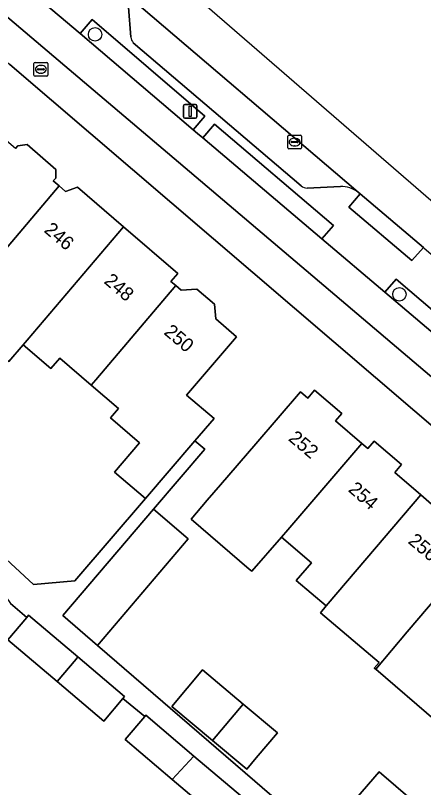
# Model space of a CAD drawing. Extents: x 162344 to 162869, y 381217 to 381818.
# Drawn here: x 162609 to 162638.7, y 381674.4 to 381730.6 of the extents above; entities that cross this region are included whole.
import ezdxf

# ---------------------------------------------------------------- set-up
doc = ezdxf.new("R2010")
doc.units = 0
for name, color, linetype in [('IMGEO_Berm_groen', 7, 'Continuous'), ('IMGEO_Berm_open', 7, 'Continuous'), ('IMGEO_Boom', 7, 'Continuous'), ('IMGEO_Brandkraan', 7, 'Continuous'), ('IMGEO_Erf', 7, 'Continuous'), ('IMGEO_Fietspad_gesloten', 7, 'Continuous'), ('IMGEO_Kolk', 7, 'Continuous'), ('IMGEO_Lichtmast', 7, 'Continuous'), ('IMGEO_Pand', 7, 'Continuous'), ('IMGEO_Pand_nummerreeks', 7, 'Continuous'), ('IMGEO_Parkeervlak_open', 7, 'Continuous'), ('IMGEO_Rijbaan_lokaal_gesloten', 7, 'Continuous'), ('IMGEO_Voetpad_open', 7, 'Continuous')]:
    doc.layers.add(name, color=color, linetype=linetype)

msp = doc.modelspace()

# ---------------------------------------------------------------- linework, layer by layer
at = {"layer": 'IMGEO_Berm_groen'}
for points in [[(162614.607, 381730.27), (162613.737, 381729.258), (162621.975, 381722.265), (162622.82, 381723.248)], [(162623.51, 381722.666), (162622.663, 381721.681), (162631.332, 381714.328), (162632.171, 381715.293)], [(162636.73, 381711.388), (162635.905, 381710.449), (162644.368, 381703.272), (162645.168, 381704.205)]]:
    msp.add_lwpolyline(points, close=True, dxfattribs=at)
at = {"layer": 'IMGEO_Berm_open'}
for points in [[(162609.157, 381733.146), (162613.737, 381729.258), (162614.607, 381730.27), (162622.82, 381723.248), (162621.975, 381722.265), (162622.286, 381722.001), (162622.663, 381721.681), (162623.51, 381722.666), (162632.171, 381715.293), (162631.332, 381714.328), (162635.905, 381710.449), (162636.73, 381711.388), (162645.168, 381704.205)], [(162617.437, 381729.005), (162617.265, 381731.187)], [(162629.825, 381718.178), (162617.607, 381728.582)], [(162632.674, 381718.132), (162630.261, 381718.017)], [(162638.773, 381713.654), (162638.71, 381713.707), (162637.881, 381712.76), (162633.292, 381716.639), (162634.104, 381717.607), (162633.971, 381717.715)]]:
    msp.add_lwpolyline(points, dxfattribs=at)
for centre, radius, start, end in [((162618.174, 381729.056), 0.739, 183.9302, 219.8594), ((162630.32, 381718.846), 0.832, 233.5034, 265.9617), ((162632.713, 381716.029), 2.104, 53.2825, 91.0712)]:
    msp.add_arc(centre, radius, start, end, dxfattribs=at)
at = {"layer": 'IMGEO_Boom'}
for centre in [(162614.828, 381729.198), (162636.968, 381710.298)]:
    msp.add_circle(centre, 0.489, dxfattribs=at)
at = {"layer": 'IMGEO_Brandkraan'}
for p, q in [((162610.46, 381727.159), (162611.312, 381727.159)), ((162610.385, 381726.233), (162610.385, 381727.085)), ((162610.644, 381726.653), (162610.644, 381726.665)), ((162611.082, 381726.616), (162610.684, 381726.616)), ((162610.687, 381726.702), (162611.085, 381726.702)), ((162610.873, 381726.939), (162610.898, 381726.939)), ((162611.128, 381726.665), (162611.128, 381726.653)), ((162611.386, 381727.085), (162611.386, 381726.233)), ((162611.312, 381726.159), (162610.46, 381726.159)), ((162610.896, 381726.379), (162610.871, 381726.379))]:
    msp.add_line(p, q, dxfattribs=at)
for points in [[(162610.46, 381727.159), (162611.312, 381727.159)], [(162610.385, 381726.233), (162610.385, 381727.085)], [(162611.386, 381727.085), (162611.386, 381726.233)], [(162611.312, 381726.159), (162610.46, 381726.159)]]:
    msp.add_lwpolyline(points, dxfattribs=at)
for centre, radius, start, end in [((162610.462, 381727.083), 0.0765, 91.552, 178.448), ((162610.462, 381727.083), 0.0765, 91.552, 178.448), ((162611.31, 381727.083), 0.0765, 1.552, 88.448), ((162611.31, 381727.083), 0.0765, 1.552, 88.448), ((162610.684, 381726.662), 0.0403, 85.8775, 175.7526), ((162610.681, 381726.652), 0.0366, 178.938, 274.7102), ((162611.085, 381726.659), 0.043, 264.8664, 352.4533), ((162611.089, 381726.664), 0.0386, 1.7309, 96.639), ((162610.462, 381726.235), 0.0765, 181.552, 268.448), ((162610.462, 381726.235), 0.0765, 181.552, 268.448), ((162611.31, 381726.235), 0.0765, 271.552, 358.448), ((162611.31, 381726.235), 0.0765, 271.552, 358.448)]:
    msp.add_arc(centre, radius, start, end, dxfattribs=at)
for centre, major_axis, ratio, start_param, end_param in [((162610.872, 381726.659), (-0.387, 0.002), 0.722429, 4.712389, 7.853982), ((162610.897, 381726.659), (-0.39, 0.002), 0.717154, 1.570796, 4.712389)]:
    msp.add_ellipse(centre, major_axis=major_axis, ratio=ratio, start_param=start_param, end_param=end_param, dxfattribs=at)
at = {"layer": 'IMGEO_Erf'}
for points in [[(162641.109, 381699.217), (162608.637, 381727.011)], [(162609.034, 381720.895), (162609.2, 381721.088), (162609.877, 381721.185), (162611.972, 381719.385), (162611.982, 381718.751), (162611.792, 381718.542), (162612.215, 381718.179), (162612.685, 381717.776), (162613.55, 381718.079), (162616.899, 381715.203), (162620.841, 381711.817), (162620.346, 381711.24), (162620.704, 381710.932), (162621.102, 381710.591), (162622.237, 381710.677), (162623.525, 381709.57), (162623.606, 381708.507), (162625.124, 381707.204), (162621.487, 381702.969), (162623.48, 381701.258), (162622.094, 381699.644), (162622.802, 381699.039), (162619.076, 381694.672), (162621.612, 381692.508), (162615.01, 381684.77), (162635.091, 381667.467)], [(162606.042, 381693.176), (162610.347, 381689.206), (162613.351, 381689.464), (162618.488, 381695.445), (162616.239, 381697.376), (162618.06, 381699.496), (162615.945, 381701.312), (162616.533, 381701.996), (162614.55, 381703.699), (162612.267, 381705.659), (162611.614, 381704.899), (162609.6, 381706.628), (162608.546, 381705.405)], [(162639.638, 381679.26), (162635.242, 381683.035), (162635.143, 381683.12), (162635.499, 381683.534), (162631.223, 381687.145), (162631.64, 381687.639), (162629.461, 381689.478), (162630.569, 381690.769), (162628.388, 381692.642), (162626.221, 381690.172), (162626.142, 381690.239), (162626.044, 381690.323), (162621.817, 381693.955), (162622.99, 381695.321), (162623.957, 381696.447), (162626.515, 381699.426), (162629.772, 381703.219), (162630.308, 381702.759), (162630.794, 381703.325), (162632.77, 381701.628), (162632.316, 381701.099), (162634.23, 381699.456), (162634.666, 381699.082), (162635.133, 381699.626), (162637.122, 381697.919), (162636.627, 381697.343), (162638.527, 381695.711), (162640.283, 381694.203)], [(162624.051, 381671.956), (162620.432, 381675.025), (162617.019, 381677.918), (162618.448, 381679.6), (162616.85, 381680.909), (162615.466, 381679.269), (162612.069, 381682.135), (162608.475, 381685.167), (162609.862, 381686.81), (162608.666, 381687.82)]]:
    msp.add_lwpolyline(points, dxfattribs=at)
for points in [[(162625.612, 381680.5), (162628.093, 381678.423), (162626.558, 381676.59), (162625.87, 381675.769), (162623.378, 381677.855), (162620.414, 381680.336), (162622.637, 381682.991)], [(162637.043, 381672.476), (162638.402, 381671.303), (162639.79, 381670.105), (162637.974, 381668.001), (162636.665, 381666.484), (162633.916, 381668.861), (162631.497, 381670.953), (162635.505, 381675.587), (162637.924, 381673.494)]]:
    msp.add_lwpolyline(points, close=True, dxfattribs=at)
at = {"layer": 'IMGEO_Fietspad_gesloten'}
for points in [[(162530.162, 381796.875), (162530.974, 381796.217), (162578.489, 381755.878), (162611.83, 381727.598), (162620.898, 381719.907), (162656.302, 381689.888), (162668.485, 381679.538), (162672.31, 381676.305)], [(162673.276, 381678.784), (162670.225, 381681.365), (162659.5, 381690.448), (162657.893, 381691.81), (162653.3, 381695.702), (162645.044, 381702.698), (162644.368, 381703.272), (162635.905, 381710.449), (162631.332, 381714.328), (162622.663, 381721.681), (162622.286, 381722.001), (162621.975, 381722.265), (162613.737, 381729.258), (162609.157, 381733.146)]]:
    msp.add_lwpolyline(points, dxfattribs=at)
at = {"layer": 'IMGEO_Kolk'}
for p, q in [((162628.844, 381720.942), (162628.844, 381721.794)), ((162628.919, 381721.868), (162629.771, 381721.868)), ((162629.332, 381721.648), (162629.357, 381721.648)), ((162629.845, 381721.794), (162629.845, 381720.942)), ((162629.103, 381721.362), (162629.103, 381721.374)), ((162629.541, 381721.325), (162629.143, 381721.325)), ((162629.146, 381721.411), (162629.544, 381721.411)), ((162629.355, 381721.088), (162629.33, 381721.088)), ((162629.587, 381721.374), (162629.587, 381721.362)), ((162629.771, 381720.868), (162628.919, 381720.868))]:
    msp.add_line(p, q, dxfattribs=at)
for points in [[(162628.844, 381720.942), (162628.844, 381721.794)], [(162628.919, 381721.868), (162629.771, 381721.868)], [(162629.845, 381721.794), (162629.845, 381720.942)], [(162629.771, 381720.868), (162628.919, 381720.868)]]:
    msp.add_lwpolyline(points, dxfattribs=at)
for centre, radius, start, end in [((162628.921, 381721.792), 0.0765, 91.552, 178.448), ((162628.921, 381721.792), 0.0765, 91.552, 178.448), ((162629.769, 381721.792), 0.0765, 1.552, 88.448), ((162629.769, 381721.792), 0.0765, 1.552, 88.448), ((162628.921, 381720.944), 0.0765, 181.552, 268.448), ((162628.921, 381720.944), 0.0765, 181.552, 268.448), ((162629.143, 381721.371), 0.0403, 85.8775, 175.7526), ((162629.14, 381721.361), 0.0366, 178.938, 274.7102), ((162629.544, 381721.368), 0.043, 264.8664, 352.4533), ((162629.548, 381721.373), 0.0386, 1.7309, 96.639), ((162629.769, 381720.944), 0.0765, 271.552, 358.448), ((162629.769, 381720.944), 0.0765, 271.552, 358.448)]:
    msp.add_arc(centre, radius, start, end, dxfattribs=at)
for centre, major_axis, ratio, start_param, end_param in [((162629.331, 381721.368), (-0.387, 0.002), 0.722429, 4.712389, 7.853982), ((162629.356, 381721.368), (-0.39, 0.002), 0.717154, 1.570796, 4.712389)]:
    msp.add_ellipse(centre, major_axis=major_axis, ratio=ratio, start_param=start_param, end_param=end_param, dxfattribs=at)
at = {"layer": 'IMGEO_Lichtmast'}
for p, q in [((162621.253, 381723.197), (162621.253, 381723.997)), ((162621.253, 381723.997), (162621.253, 381723.197)), ((162621.353, 381724.097), (162622.143, 381724.097)), ((162622.143, 381724.097), (162621.353, 381724.097)), ((162622.243, 381723.997), (162622.243, 381723.197)), ((162622.243, 381723.197), (162622.243, 381723.997)), ((162622.143, 381723.097), (162621.353, 381723.097)), ((162621.353, 381723.097), (162622.143, 381723.097))]:
    msp.add_line(p, q, dxfattribs=at)
msp.add_lwpolyline([(162621.673, 381723.972), (162621.823, 381723.972), (162621.823, 381723.222), (162621.673, 381723.222), (162621.673, 381723.972)], dxfattribs=at)
for centre, start, end in [((162621.353, 381723.997), 90, 180), ((162621.353, 381723.997), 90, 180), ((162622.143, 381723.997), 0, 90), ((162622.143, 381723.997), 360, 90), ((162621.353, 381723.197), 180, 270), ((162621.353, 381723.197), 180, 270), ((162622.143, 381723.197), 270, 0), ((162622.143, 381723.197), 270, 0)]:
    msp.add_arc(centre, 0.1, start, end, dxfattribs=at)
at = {"layer": 'IMGEO_Pand'}
for points in [[(162612.215, 381718.179), (162611.792, 381718.542), (162611.982, 381718.751), (162611.972, 381719.385), (162609.877, 381721.185), (162609.2, 381721.088), (162609.034, 381720.895), (162607.691, 381722.048), (162604.056, 381717.815), (162602.161, 381719.444), (162598.905, 381715.65), (162596.011, 381712.277), (162593.913, 381709.832), (162596.711, 381707.431), (162599.855, 381711.095), (162603.222, 381708.206), (162603.386, 381708.066), (162603.481, 381707.984), (162604.373, 381708.988), (162605.387, 381710.182), (162606.369, 381711.314)], [(162616.899, 381715.203), (162613.55, 381718.079), (162612.685, 381717.776), (162612.215, 381718.179), (162606.369, 381711.314), (162605.387, 381710.182), (162604.373, 381708.988), (162608.546, 381705.405), (162609.6, 381706.628), (162609.877, 381706.957)], [(162614.55, 381703.699), (162614.876, 381704.088), (162620.704, 381710.932), (162620.346, 381711.24), (162620.841, 381711.817), (162616.899, 381715.203), (162609.877, 381706.957), (162609.6, 381706.628), (162611.614, 381704.899), (162612.267, 381705.659)], [(162625.124, 381707.204), (162623.606, 381708.507), (162623.525, 381709.57), (162622.237, 381710.677), (162621.102, 381710.591), (162620.704, 381710.932), (162614.876, 381704.088), (162614.55, 381703.699), (162616.533, 381701.996), (162615.945, 381701.312), (162618.06, 381699.496), (162616.239, 381697.376), (162618.488, 381695.445), (162620.223, 381697.465), (162622.094, 381699.644), (162623.48, 381701.258), (162621.487, 381702.969)], [(162634.23, 381699.456), (162632.316, 381701.099), (162632.77, 381701.628), (162630.794, 381703.325), (162630.308, 381702.759), (162629.772, 381703.219), (162626.515, 381699.426), (162623.957, 381696.447), (162622.99, 381695.321), (162621.817, 381693.955), (162626.044, 381690.323), (162626.142, 381690.239), (162626.221, 381690.172), (162628.388, 381692.642), (162628.859, 381693.179)], [(162631.64, 381687.639), (162633.19, 381689.474), (162638.527, 381695.711), (162636.627, 381697.343), (162637.122, 381697.919), (162635.133, 381699.626), (162634.666, 381699.082), (162634.23, 381699.456), (162628.859, 381693.179), (162628.388, 381692.642), (162630.569, 381690.769), (162629.461, 381689.478)], [(162631.64, 381687.639), (162631.223, 381687.145), (162635.499, 381683.534), (162635.143, 381683.12), (162635.242, 381683.035), (162637.52, 381685.768), (162642.883, 381692.035), (162642.387, 381692.461), (162642.864, 381693.017), (162640.792, 381694.796), (162640.283, 381694.203), (162638.527, 381695.711), (162633.19, 381689.474)], [(162612.474, 381686.934), (162615.01, 381684.77), (162621.612, 381692.508), (162619.076, 381694.672)], [(162635.242, 381683.035), (162639.638, 381679.26), (162644.064, 381684.413), (162647.321, 381688.206), (162646.695, 381688.744), (162647.202, 381689.334), (162645.215, 381691.041), (162644.716, 381690.461), (162642.883, 381692.035), (162637.52, 381685.768)], [(162609.862, 381686.81), (162608.475, 381685.167), (162612.069, 381682.135), (162613.453, 381683.778), (162613.581, 381683.93), (162609.989, 381686.961)], [(162613.453, 381683.778), (162612.069, 381682.135), (162615.466, 381679.269), (162616.85, 381680.909), (162616.98, 381681.063), (162613.581, 381683.93)], [(162623.378, 381677.855), (162625.612, 381680.5), (162622.637, 381682.991), (162620.414, 381680.336)], [(162628.093, 381678.423), (162625.612, 381680.5), (162623.378, 381677.855), (162625.87, 381675.769), (162626.558, 381676.59)], [(162618.448, 381679.6), (162617.019, 381677.918), (162620.432, 381675.025), (162622.019, 381676.725), (162618.524, 381679.689)], [(162622.019, 381676.725), (162620.432, 381675.025), (162624.051, 381671.956), (162625.482, 381673.644), (162625.554, 381673.728)], [(162637.043, 381672.476), (162637.924, 381673.494), (162635.505, 381675.587), (162631.497, 381670.953), (162633.916, 381668.861)]]:
    msp.add_lwpolyline(points, close=True, dxfattribs=at)
at = {"layer": 'IMGEO_Parkeervlak_open'}
for points in [[(162633.971, 381717.715), (162616.668, 381732.498)], [(162617.265, 381731.187), (162617.437, 381729.005)], [(162617.607, 381728.582), (162629.825, 381718.178)], [(162630.261, 381718.017), (162632.674, 381718.132)]]:
    msp.add_lwpolyline(points, dxfattribs=at)
for centre, radius, start, end in [((162618.174, 381729.056), 0.739, 183.9302, 219.8594), ((162630.32, 381718.846), 0.832, 233.5034, 265.9617), ((162632.713, 381716.029), 2.104, 53.2825, 91.0712)]:
    msp.add_arc(centre, radius, start, end, dxfattribs=at)
at = {"layer": 'IMGEO_Rijbaan_lokaal_gesloten'}
for points in [[(162682.885, 381679.37), (162660.039, 381699.143), (162564.766, 381781.599), (162531.941, 381810.835), (162531.76, 381810.666), (162534.637, 381807.721), (162534.665, 381807.693), (162538.071, 381804.24), (162539.651, 381802.697)], [(162611.908, 381736.545), (162611.995, 381736.471), (162616.586, 381732.568), (162616.668, 381732.498), (162633.971, 381717.715), (162634.104, 381717.607), (162638.71, 381713.707), (162638.773, 381713.654), (162655.842, 381699.085), (162656.017, 381698.936), (162660.595, 381695.056), (162660.684, 381694.981), (162672.916, 381684.511), (162678.081, 381680.128), (162679.469, 381678.959), (162679.539, 381678.9), (162679.896, 381678.6), (162681.232, 381677.455), (162682.885, 381679.37)]]:
    msp.add_lwpolyline(points, dxfattribs=at)
at = {"layer": 'IMGEO_Voetpad_open'}
for points in [[(162672.31, 381676.305), (162668.485, 381679.538), (162656.302, 381689.888), (162620.898, 381719.907), (162611.83, 381727.598), (162578.489, 381755.878), (162530.974, 381796.217)], [(162528.884, 381795.273), (162581.778, 381750), (162607.811, 381727.718), (162608.637, 381727.011), (162641.109, 381699.217), (162651.895, 381689.662), (162650.823, 381688.494), (162652.873, 381686.801), (162657.285, 381682.992), (162657.765, 381682.579), (162670.832, 381671.299), (162671.169, 381671.008), (162679.213, 381664.065), (162681.539, 381661.361), (162682.168, 381662.17), (162684.232, 381664.825), (162683.099, 381665.838)], [(162635.091, 381667.467), (162615.01, 381684.77), (162612.474, 381686.934), (162619.076, 381694.672), (162622.802, 381699.039), (162622.094, 381699.644), (162620.223, 381697.465), (162618.488, 381695.445), (162613.351, 381689.464), (162610.347, 381689.206), (162606.042, 381693.176), (162605.241, 381692.306), (162606.952, 381690.584), (162606.841, 381690.474), (162608.666, 381687.82), (162609.862, 381686.81), (162609.989, 381686.961), (162613.581, 381683.93), (162616.98, 381681.063), (162616.85, 381680.909), (162618.448, 381679.6), (162618.524, 381679.689), (162622.019, 381676.725), (162625.554, 381673.728)]]:
    msp.add_lwpolyline(points, dxfattribs=at)
msp.add_lwpolyline([(162634.104, 381717.607), (162633.292, 381716.639), (162637.881, 381712.76), (162638.71, 381713.707)], close=True, dxfattribs=at)

# ---------------------------------------------------------------- texts
at = {"layer": 'IMGEO_Pand_nummerreeks'}
for s, rotation, p in [('246', 319.586, (162611.053, 381714.877)), ('248', 319.586, (162615.414, 381711.164)), ('250', 319.5836, (162619.772, 381707.453)), ('252', 319.8357, (162628.829, 381699.722)), ('254', 318.9262, (162633.184, 381696.018)), ('256', 319.8385, (162637.536, 381692.255))]:
    msp.add_text(s, height=1, rotation=rotation, dxfattribs=at).set_placement(p)

doc.saveas('drawing.dxf')
